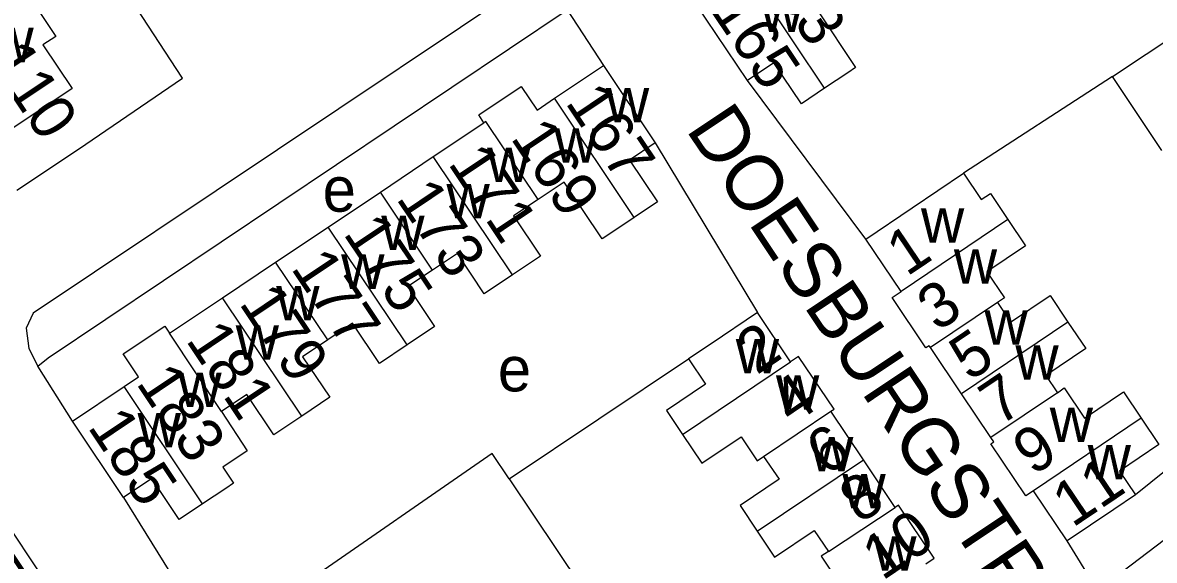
# Model space of a CAD drawing. Extents: x 158356 to 159894, y 383831 to 385260.
# Drawn here: x 158792.4 to 158893.5, y 384162.8 to 384210.9 of the extents above; entities that cross this region are included whole.
import ezdxf

# ---------------------------------------------------------------- set-up
doc = ezdxf.new("R2010")
doc.units = 0
for name, color, linetype in [('BLT_Basislijn', 7, 'Continuous'), ('BLT_Bebouwing', 7, 'Continuous'), ('BLT_Centroide', 7, 'Continuous'), ('BLT_Huisnummer', 7, 'Continuous'), ('BLT_Huisnummer_ tussenligend', 7, 'Continuous'), ('BLT_Onderverdeling_panden', 7, 'Continuous'), ('BLT_Straatnaam', 7, 'Continuous')]:
    doc.layers.add(name, color=color, linetype=linetype)

msp = doc.modelspace()

# ---------------------------------------------------------------- linework, layer by layer
at = {"layer": 'BLT_Basislijn'}
for p, q in [((158889.79, 384206.08), (158876.47, 384197.42)), ((158867.72, 384191.53), (158857.14, 384205.7)), ((158848.89, 384200.13), (158858.05, 384184.98)), ((158791.86, 384195.92), (158797.36, 384199.58)), ((158835.86, 384170.1), (158851.88, 384180.83)), ((158906.7, 384180.74), (158891.84, 384168.68)), ((158835.86, 384170.1), (158854.18, 384142.81)), ((158888.48, 384160.12), (158885.74, 384164.57))]:
    msp.add_line(p, q, dxfattribs=at)
for points in [[(158841.04, 384212.02), (158839.71, 384213.62), (158838.3, 384214.19), (158836.99, 384214.14), (158793.31, 384184.93), (158792.68, 384183.58), (158792.92, 384181.76), (158793.73, 384180.17)], [(158797.36, 384199.58), (158806.64, 384205.92), (158801.52, 384213.8)], [(158793.73, 384180.17), (158794.64, 384180.92), (158841.04, 384212.02)], [(158841.04, 384212.02), (158844.27, 384207.04)], [(158796.82, 384175.27), (158793.73, 384180.17)], [(158908.13, 384178.98), (158909.41, 384176.35), (158909.32, 384175.99), (158888.48, 384160.12)], [(158835.86, 384170.1), (158834.33, 384172.38), (158817.37, 384160.65)], [(158801.39, 384168.44), (158809.52, 384155.32), (158811.27, 384156.54)]]:
    msp.add_lwpolyline(points, dxfattribs=at)
at = {"layer": 'BLT_Bebouwing'}
for p, q in [((158889.79, 384206.08), (158915.33, 384223.05)), ((158857.14, 384205.7), (158852.54, 384212.58)), ((158839.9, 384204.12), (158844.27, 384207.04)), ((158844.27, 384207.04), (158848.89, 384200.13)), ((158894.19, 384199.45), (158889.79, 384206.08)), ((158829.07, 384198.91), (158833.6, 384201.93)), ((158824.35, 384195.74), (158829.07, 384198.91)), ((158819.67, 384192.61), (158824.35, 384195.74)), ((158814.98, 384189.47), (158819.67, 384192.61)), ((158870.88, 384186.85), (158867.72, 384191.53)), ((158810.24, 384186.3), (158814.98, 384189.47)), ((158805.49, 384183.12), (158810.24, 384186.3)), ((158861.01, 384180.57), (158858.05, 384184.98)), ((158876.28, 384177.72), (158873.5, 384181.85)), ((158796.82, 384175.27), (158801.43, 384178.36)), ((158878.91, 384173.81), (158876.28, 384177.72)), ((158867.51, 384171.8), (158864.59, 384176.15)), ((158801.39, 384168.44), (158796.82, 384175.27)), ((158858.02, 384171.73), (158858.59, 384172.12)), ((158870.36, 384167.55), (158867.51, 384171.8)), ((158795.59, 384159.2), (158788.57, 384169.69)), ((158885.74, 384164.57), (158882.73, 384169.05))]:
    msp.add_line(p, q, dxfattribs=at)
for points in [[(158786.34, 384209.37), (158792.71, 384213.62), (158795.32, 384209.65), (158794.18, 384208.89), (158796.78, 384204.99), (158791.58, 384201.52)], [(158865.68, 384213.44), (158863.43, 384211.94), (158866.82, 384206.87), (158866.13, 384206.41), (158864.05, 384205.02)], [(158864.05, 384205.02), (158861.97, 384203.62), (158859.52, 384207.29), (158857.14, 384205.7)], [(158833.6, 384201.93), (158833.13, 384202.63), (158836.93, 384205.18), (158838.34, 384203.07), (158839.9, 384204.12)], [(158848.89, 384200.13), (158846.61, 384198.6), (158849.11, 384194.86), (158847.03, 384193.47)], [(158867.72, 384191.53), (158871.87, 384194.33), (158876.47, 384197.42)], [(158876.47, 384197.42), (158878.05, 384195.07), (158878.86, 384195.62), (158880.43, 384193.28)], [(158847.03, 384193.47), (158844.95, 384192.08), (158844.16, 384191.55), (158840.76, 384196.63), (158838.44, 384195.08)], [(158838.44, 384195.08), (158836.25, 384193.61), (158838.66, 384190.01), (158836.15, 384188.33)], [(158880.43, 384193.28), (158882.01, 384190.93), (158878.56, 384188.61), (158880.12, 384186.3), (158879.49, 384185.88)], [(158836.15, 384188.33), (158833.63, 384186.65), (158831.23, 384190.25), (158829.01, 384188.77)], [(158829.01, 384188.77), (158826.8, 384187.29), (158829.19, 384183.72), (158826.72, 384182.08)], [(158873.5, 384181.85), (158873.39, 384182.01), (158873.1, 384181.82), (158870.08, 384186.31), (158870.88, 384186.85)], [(158879.49, 384185.88), (158880.67, 384184.12), (158884.2, 384186.49), (158885.79, 384184.12)], [(158858.05, 384184.98), (158853.9, 384182.19), (158851.88, 384180.83)], [(158801.43, 384178.36), (158802.72, 384179.22), (158801.35, 384181.28), (158805.07, 384183.77), (158805.49, 384183.12)], [(158826.72, 384182.08), (158824.26, 384180.43), (158821.86, 384184.02), (158819.63, 384182.52)], [(158885.79, 384184.12), (158887.39, 384181.75), (158883.82, 384179.35), (158884.85, 384177.81)], [(158819.63, 384182.52), (158817.39, 384181.02), (158819.82, 384177.4), (158817.31, 384175.72)], [(158851.88, 384180.83), (158853.41, 384178.56), (158849.91, 384176.21), (158851.34, 384174.08)], [(158864.59, 384176.15), (158864.89, 384176.35), (158861.72, 384181.05), (158861.01, 384180.57)], [(158817.31, 384175.72), (158814.81, 384174.04), (158812.4, 384177.65), (158810.15, 384176.14)], [(158884.85, 384177.81), (158885.46, 384178.23), (158887.28, 384175.53), (158890.77, 384177.88), (158892.35, 384175.53)], [(158810.15, 384176.14), (158812.43, 384172.61), (158810.25, 384171.15), (158811.21, 384169.72), (158810.52, 384169.26), (158808.45, 384167.87)], [(158892.35, 384175.53), (158893.93, 384173.18), (158890.41, 384170.81), (158891.84, 384168.68)], [(158851.34, 384174.08), (158853.07, 384171.51), (158856.58, 384173.87), (158858.02, 384171.73)], [(158882.73, 384169.05), (158882.03, 384168.58), (158878.9, 384173.23), (158879.18, 384173.41), (158878.91, 384173.81)], [(158858.59, 384172.12), (158859.97, 384170.07), (158856.49, 384167.73), (158858.03, 384165.43)], [(158808.45, 384167.87), (158806.37, 384166.48), (158803.92, 384170.13), (158801.39, 384168.44)], [(158891.84, 384168.68), (158889.89, 384167.36), (158885.74, 384164.57)], [(158873.09, 384162.52), (158873.83, 384163.02), (158870.65, 384167.75), (158870.36, 384167.55)], [(158858.03, 384165.43), (158859.58, 384163.12), (158863.12, 384165.5), (158864.38, 384163.62)], [(158864.38, 384163.62), (158863.75, 384163.19), (158865.32, 384160.84), (158861.87, 384158.52), (158863.51, 384156.08)]]:
    msp.add_lwpolyline(points, dxfattribs=at)
at = {"layer": 'BLT_Onderverdeling_panden'}
for p, q in [((158864.05, 384205.02), (158856.99, 384215.56)), ((158847.03, 384193.47), (158839.9, 384204.12)), ((158836.15, 384188.33), (158829.07, 384198.91)), ((158829.01, 384188.77), (158824.35, 384195.74)), ((158880.43, 384193.28), (158870.88, 384186.85)), ((158826.72, 384182.08), (158819.67, 384192.61)), ((158819.63, 384182.52), (158814.98, 384189.47)), ((158817.31, 384175.72), (158810.24, 384186.3)), ((158879.49, 384185.88), (158873.5, 384181.85)), ((158885.79, 384184.12), (158876.28, 384177.72)), ((158810.15, 384176.14), (158805.49, 384183.12)), ((158851.34, 384174.08), (158861.01, 384180.57)), ((158808.45, 384167.87), (158801.43, 384178.36)), ((158884.85, 384177.81), (158878.91, 384173.81)), ((158858.59, 384172.12), (158864.59, 384176.15)), ((158892.35, 384175.53), (158882.73, 384169.05)), ((158858.03, 384165.43), (158867.51, 384171.8)), ((158864.38, 384163.62), (158870.36, 384167.55))]:
    msp.add_line(p, q, dxfattribs=at)
msp.add_lwpolyline([(158838.44, 384195.08), (158833.78, 384202.05), (158833.6, 384201.93)], dxfattribs=at)

# ---------------------------------------------------------------- texts
at = {"layer": 'BLT_Centroide'}
for s, p in [('w', (158858.3, 384210.05)), ('w', (158789.48, 384207.35)), ('w', (158844.5, 384201.97)), ('w', (158839.88, 384198.38)), ('w', (158833.88, 384196.64)), ('e', (158819.18, 384193.99)), ('w', (158830.25, 384193.38)), ('w', (158872.66, 384191.22)), ('w', (158824.42, 384190.56)), ('w', (158820.84, 384187.09)), ('w', (158875.6, 384187.56)), ('w', (158815.03, 384184.27)), ('w', (158878.34, 384182.09)), ('w', (158811.41, 384180.77)), ('w', (158856.11, 384179.53)), ('w', (158881.1, 384178.97)), ('e', (158834.84, 384177.93)), ('w', (158806.28, 384176.52)), ('w', (158859.7, 384176.28)), ('w', (158802.64, 384172.92)), ('w', (158884.17, 384173.41)), ('w', (158862.75, 384170.78)), ('w', (158887.56, 384170.06)), ('w', (158865.64, 384167.47)), ('w', (158868.4, 384161.91))]:
    msp.add_text(s, height=4, dxfattribs=at).set_placement(p)
at = {"layer": 'BLT_Huisnummer'}
for s, rotation, p in [('165', 303.7951, (158853.8, 384211.99)), ('110', 303.7046, (158789.22, 384207.52)), ('167', 303.777, (158840.81, 384203.75)), ('171', 303.777, (158830.32, 384198.31)), ('175', 303.777, (158820.96, 384192.04)), ('1', 33.9412, (158871.39, 384188.14)), ('179', 303.777, (158811.65, 384185.8)), ('2', 33.9028, (158857.98, 384179.35)), ('5', 33.9412, (158877, 384178.77)), ('185', 303.777, (158798.11, 384174.75)), ('6', 33.9028, (158864.2, 384170.29)), ('11', 33.9412, (158886.21, 384165.7)), ('187', 303.7833, (158784.78, 384166.41))]:
    msp.add_text(s, height=4, rotation=rotation, dxfattribs=at).set_placement(p)
at = {"layer": 'BLT_Huisnummer_ tussenligend'}
for s, rotation, p in [('163', 303.7951, (158857.91, 384215.91)), ('169', 303.777, (158835.91, 384200.59)), ('173', 303.777, (158825.69, 384195.18)), ('177', 303.777, (158816.28, 384188.95)), ('3', 33.9412, (158874.12, 384183.2)), ('181', 303.777, (158806.89, 384182.51)), ('183', 303.777, (158802.44, 384178.68)), ('4', 33.9028, (158861.12, 384174.84)), ('7', 33.9412, (158879.68, 384174.77)), ('9', 33.9412, (158882.68, 384170.33)), ('8', 33.9028, (158867.18, 384166.03)), ('10', 33.9028, (158869.21, 384160.96))]:
    msp.add_text(s, height=4, rotation=rotation, dxfattribs=at).set_placement(p)
at = {"layer": 'BLT_Straatnaam'}
msp.add_text('DOESBURGSTRAAT', height=4.9999, rotation=303.7433, dxfattribs=at).set_placement((158851.58, 384201.35))

doc.saveas('drawing.dxf')
